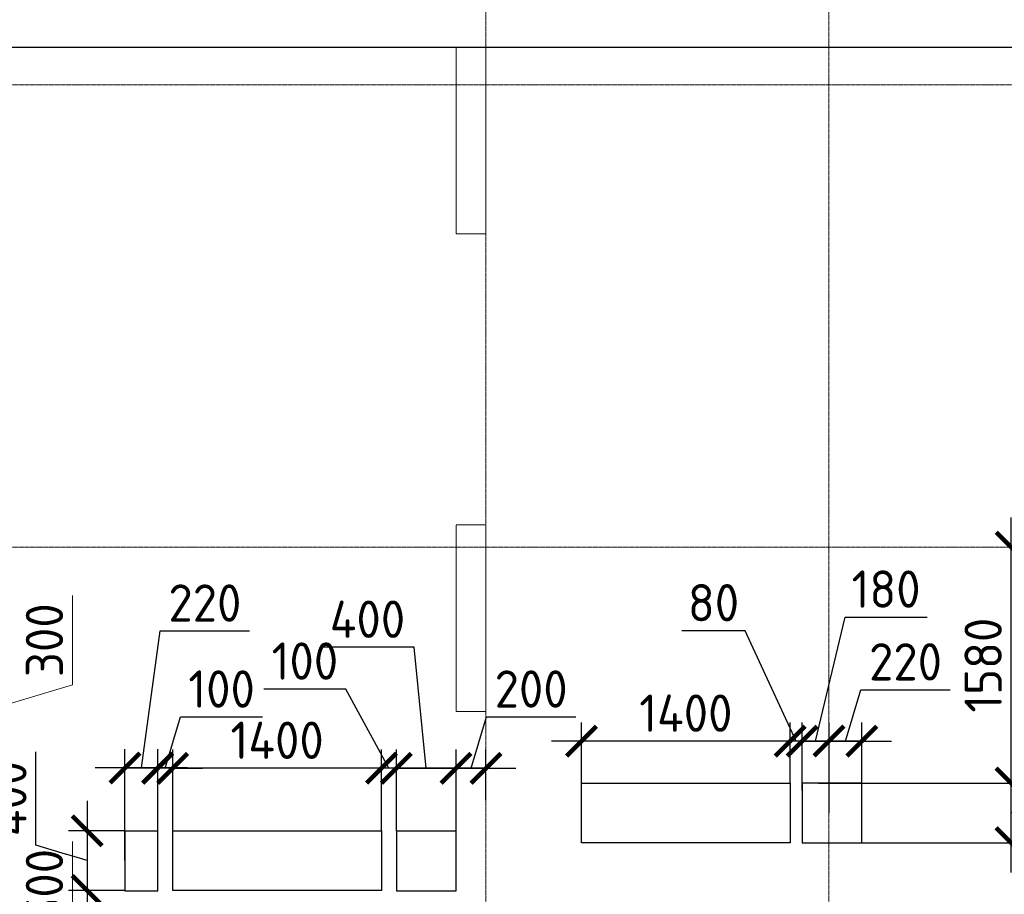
# Model space of a CAD drawing. Header units: millimetres. Extents: x -42044588 to 856694, y -806701 to 941911.
# Tile 791 of 1056: x -167995 to -161394, y -226438 to -220575. Entities that reach past the tile are written whole.
import ezdxf

# ---------------------------------------------------------------- set-up
doc = ezdxf.new("R2010")
doc.units = ezdxf.units.MM
for name, pattern in [('______5', [1100, 800, -100, 100, -100]), ('DASHED', [7, 5, -2, 0]), ('осевая', [50.8, 31.75, -6.35, 6.35, -6.35])]:
    doc.linetypes.add(name, pattern=pattern)
for name, color, linetype, lineweight in [('RAZMER', 100, 'Continuous', 15), ('RAZMER @ 100', 100, 'Continuous', 15), ('Оси', 40, '______5', 18), ('Перекрытие ж_бетон', 1, 'Continuous', 30), ('РАЗМЕРЫ', 1, 'Continuous', 9)]:
    doc.layers.add(name, color=color, linetype=linetype, lineweight=lineweight)
doc.layers.add('Колонна_ бетон', color=7, linetype='Continuous', lineweight=50, true_color=0xb4b496)
doc.styles.add('GOST-2.304_Type-B', font='GOST_Common.ttf')
doc.styles.add('ГОСТ', font='GOST_Common.ttf')
doc.dimstyles.new('ГОСТ', dxfattribs={"dimscale": 0, "dimtxt": 2.5, "dimasz": 2.5, "dimexe": 1.25, "dimexo": 0.625, "dimtad": 1, "dimdec": 0, "dimtxsty": 'ГОСТ', "dimblk": 'ARCHTICK', "dimcen": 2.5, "dimdle": 1.5, "dimclrd": 256, "dimclre": 256, "dimclrt": 256, "dimadec": 0, "dimazin": 0, "dimtfac": 1, "dimtdec": 0, "dimtmove": 1, "dimatfit": 3, "dimfxl": 0, "dimlwd": -1, "dimarcsym": 0})
doc.dimstyles.new('СПДС', dxfattribs={"dimscale": 100, "dimtxt": 2.5, "dimasz": 2, "dimexe": 1.25, "dimexo": 0, "dimtad": 1, "dimdec": 0, "dimrnd": 5, "dimtxsty": 'GOST-2.304_Type-B', "dimblk": 'ARCHTICK', "dimcen": 2.5, "dimdle": 2, "dimclrd": 1, "dimclre": 1, "dimclrt": 1, "dimadec": 0, "dimazin": 2, "dimtfac": 0.75, "dimtdec": 0, "dimtmove": 1, "dimatfit": 3, "dimfxl": 0, "dimtolj": 1, "dimarcsym": 0})

# ---------------------------------------------------------------- blocks, each defined once
blk = doc.blocks.new('оси блок 2')
at = {"layer": 'Оси', "color": 16, "linetype": 'осевая', "lineweight": 0, "ltscale": 0.25, "transparency": 33554687}
for p, q in [((-54204.7, -322543), (-54204.7, -347914.1)), ((-51904.7, -322543), (-51904.7, -347914.1)), ((-89822.3, -326301.3), (-37238.5, -326301.3)), ((-89822.3, -329401.3), (-37238.5, -329401.3))]:
    blk.add_line(p, q, dxfattribs=at)
blk = doc.blocks.new('подложка стн 1-го этажа')
at = {"layer": 'Колонна_ бетон', "color": 252, "linetype": 'DASHED', "lineweight": 0, "ltscale": 0.5, "true_color": 0x939598, "transparency": 33554687}
for p, q in [((39543.8, 23161.8, -200), (39343.8, 23161.8, -200)), ((39343.8, 23161.8, -200), (39343.8, 23161.8, -200)), ((39343.8, 21911.8, -200), (39343.8, 23161.8, -200)), ((39543.8, 23161.8, -200), (39543.8, 23161.8, -200)), ((39543.8, 23161.8, -200), (39543.8, 21911.8, -200)), ((39343.8, 21911.8, -200), (39543.8, 21911.8, -200)), ((39343.8, 21911.8, -200), (39343.8, 21911.8, -200)), ((39543.8, 21911.8, -200), (39543.8, 21911.8, -200))]:
    blk.add_line(p, q, dxfattribs=at)
at = {"layer": 'Колонна_ бетон', "color": 252, "linetype": 'DASHED', "lineweight": 0, "ltscale": 0.5, "true_color": 0x939598, "transparency": 33554687, "elevation": -560}
blk.add_lwpolyline([(39343.9, 26361.8), (39543.9, 26361.8), (39543.9, 25111.8), (39343.9, 25111.8)], close=True, dxfattribs=at)
blk = doc.blocks.new('_ArchTick')
at = {"color": 0, "linetype": 'ByBlock', "const_width": 0.15}
blk.add_lwpolyline([(-0.5, -0.5), (0.5, 0.5)], dxfattribs=at)
blk = doc.blocks.new('*D752')
at = {"layer": 'DEFPOINTS', "color": 0, "transparency": 16777216}
for p in [(-169199.5, -226611.7), (-168235.6, -226611.7), (-168454.3, -227111.7)]:
    blk.add_point(p, dxfattribs=at)
at = {"layer": 'RAZMER', "transparency": 16777216}
for p, q in [((-167641.9, -226683.6), (-167641.9, -226083.6)), ((-168235.6, -227261.7), (-168235.6, -226461.7)), ((-168235.6, -226861.7), (-167641.9, -226683.6))]:
    blk.add_line(p, q, dxfattribs=at)
at = {"layer": 'RAZMER', "lineweight": -2, "transparency": 16777216}
for p, q in [((-169137, -226611.7), (-168110.6, -226611.7)), ((-168391.8, -227111.7), (-168110.6, -227111.7))]:
    blk.add_line(p, q, dxfattribs=at)
at = {"layer": 'RAZMER', "transparency": 16777216, "xscale": 250, "yscale": 250, "zscale": 250}
for p, rotation in [((-168235.6, -226611.7), 90), ((-168235.6, -227111.7), 270)]:
    blk.add_blockref('_ArchTick', p, dxfattribs=dict(at, rotation=rotation))
at = {"layer": 'RAZMER', "lineweight": 0, "transparency": 16777216, "insert": (-167829.4, -226383.6), "char_height": 250, "attachment_point": 5, "rotation": 90, "style": 'ГОСТ', "bg_fill": 3, "box_fill_scale": 1.1, "bg_fill_color": 256, "bg_fill_true_color": 13158600, "bg_fill_transparency": 0}
blk.add_mtext('500', dxfattribs=at)
blk = doc.blocks.new('*D754')
at = {"layer": 'DEFPOINTS', "color": 0, "transparency": 16777216}
for p in [(-169231.9, -225062.5), (-169231.9, -225362.5), (-168235.6, -225362.5)]:
    blk.add_point(p, dxfattribs=at)
at = {"layer": 'RAZMER', "transparency": 16777216}
for p, q in [((-167641.9, -225034.4), (-167641.9, -224434.4)), ((-168235.6, -224912.5), (-168235.6, -225512.5)), ((-168235.6, -225212.5), (-167641.9, -225034.4))]:
    blk.add_line(p, q, dxfattribs=at)
at = {"layer": 'RAZMER', "lineweight": -2, "transparency": 16777216}
for p, q in [((-169169.4, -225062.5), (-168110.6, -225062.5)), ((-169169.4, -225362.5), (-168110.6, -225362.5))]:
    blk.add_line(p, q, dxfattribs=at)
at = {"layer": 'RAZMER', "transparency": 16777216, "xscale": 250, "yscale": 250, "zscale": 250}
for p, rotation in [((-168235.6, -225062.5), 90), ((-168235.6, -225362.5), 270)]:
    blk.add_blockref('_ArchTick', p, dxfattribs=dict(at, rotation=rotation))
at = {"layer": 'RAZMER', "lineweight": 0, "transparency": 16777216, "insert": (-167829.4, -224734.4), "char_height": 250, "attachment_point": 5, "rotation": 90, "style": 'ГОСТ', "bg_fill": 3, "box_fill_scale": 1.1, "bg_fill_color": 256, "bg_fill_true_color": 13158600, "bg_fill_transparency": 0}
blk.add_mtext('300', dxfattribs=at)
blk = doc.blocks.new('*D3330')
at = {"layer": 'DEFPOINTS', "color": 0, "transparency": 16777216}
for p in [(-169231.8, -225062.5), (-169231.8, -225362.5), (-168235.5, -225362.5)]:
    blk.add_point(p, dxfattribs=at)
at = {"layer": 'RAZMER', "transparency": 16777216}
for p, q in [((-167641.7, -225034.4), (-167641.7, -224434.4)), ((-168235.5, -224912.5), (-168235.5, -225512.5)), ((-168235.5, -225212.5), (-167641.7, -225034.4))]:
    blk.add_line(p, q, dxfattribs=at)
at = {"layer": 'RAZMER', "lineweight": -2, "transparency": 16777216}
for p, q in [((-169169.3, -225062.5), (-168110.5, -225062.5)), ((-169169.3, -225362.5), (-168110.5, -225362.5))]:
    blk.add_line(p, q, dxfattribs=at)
at = {"layer": 'RAZMER', "transparency": 16777216, "xscale": 250, "yscale": 250, "zscale": 250}
for p, rotation in [((-168235.5, -225062.5), 90), ((-168235.5, -225362.5), 270)]:
    blk.add_blockref('_ArchTick', p, dxfattribs=dict(at, rotation=rotation))
at = {"layer": 'RAZMER', "lineweight": 0, "transparency": 16777216, "insert": (-167829.2, -224734.4), "char_height": 250, "attachment_point": 5, "rotation": 90, "style": 'ГОСТ', "bg_fill": 3, "box_fill_scale": 1.1, "bg_fill_color": 256, "bg_fill_true_color": 13158600, "bg_fill_transparency": 0}
blk.add_mtext('300', dxfattribs=at)
blk = doc.blocks.new('*D3164')
at = {"layer": 'DEFPOINTS', "color": 0, "transparency": 16777216}
for p in [(-162749.5, -225410.8), (-162749.5, -225742.5), (-162569.5, -225891.7)]:
    blk.add_point(p, dxfattribs=at)
at = {"layer": 'РАЗМЕРЫ', "color": 1, "lineweight": -2, "transparency": 16777216}
for p, q in [((-162659.5, -225410.8), (-162461.9, -224579.4)), ((-162461.9, -224579.4), (-161911.9, -224579.4)), ((-162749.5, -225742.5), (-162749.5, -225285.8)), ((-162569.5, -225891.7), (-162569.5, -225285.8)), ((-162369.5, -225410.8), (-162949.5, -225410.8))]:
    blk.add_line(p, q, dxfattribs=at)
at = {"layer": 'РАЗМЕРЫ', "color": 1, "lineweight": -2, "transparency": 16777216, "xscale": 200, "yscale": 200, "zscale": 200, "rotation": 180}
blk.add_blockref('_ArchTick', (-162749.5, -225410.8), dxfattribs=at)
at = {"layer": 'РАЗМЕРЫ', "color": 1, "lineweight": -2, "transparency": 16777216, "xscale": 200, "yscale": 200, "zscale": 200}
blk.add_blockref('_ArchTick', (-162569.5, -225410.8), dxfattribs=at)
at = {"layer": 'РАЗМЕРЫ', "color": 1, "lineweight": 0, "transparency": 16777216, "insert": (-162186.9, -224391.9), "char_height": 250, "attachment_point": 5, "style": 'GOST-2.304_Type-B'}
blk.add_mtext('\\A1;180', dxfattribs=at)
blk = doc.blocks.new('*D3165')
at = {"layer": 'DEFPOINTS', "color": 0, "transparency": 16777216}
for p in [(-162639.9, -225691.7), (-161348.5, -225691.7), (-162639.9, -226091.7)]:
    blk.add_point(p, dxfattribs=at)
at = {"layer": 'РАЗМЕРЫ', "color": 1, "lineweight": -2, "transparency": 16777216}
for p, q in [((-160754.8, -225713.6), (-160754.8, -225088.6)), ((-161348.5, -226291.7), (-161348.5, -225491.7)), ((-162639.9, -225691.7), (-161223.5, -225691.7)), ((-161348.5, -225891.7), (-160754.8, -225713.6)), ((-162639.9, -226091.7), (-161223.5, -226091.7))]:
    blk.add_line(p, q, dxfattribs=at)
at = {"layer": 'РАЗМЕРЫ', "color": 1, "lineweight": -2, "transparency": 16777216, "xscale": 200, "yscale": 200, "zscale": 200}
for p, rotation in [((-161348.5, -225691.7), 90), ((-161348.5, -226091.7), 270)]:
    blk.add_blockref('_ArchTick', p, dxfattribs=dict(at, rotation=rotation))
at = {"layer": 'РАЗМЕРЫ', "color": 1, "lineweight": 0, "transparency": 16777216, "insert": (-160942.3, -225401.1), "char_height": 250, "attachment_point": 5, "rotation": 90, "style": 'GOST-2.304_Type-B'}
blk.add_mtext('\\A1;400', dxfattribs=at)
blk = doc.blocks.new('*D3166')
at = {"layer": 'DEFPOINTS', "color": 0, "transparency": 16777216}
for p in [(-165469.6, -225592.9), (-165469.6, -226011.7), (-165069.5, -226011.7)]:
    blk.add_point(p, dxfattribs=at)
at = {"layer": 'РАЗМЕРЫ', "color": 1, "lineweight": -2, "transparency": 16777216}
for p, q in [((-165351.2, -224781.3), (-165976.2, -224781.3)), ((-165269.6, -225592.9), (-165351.2, -224781.3)), ((-165469.6, -226011.7), (-165469.6, -225467.9)), ((-165069.5, -226011.7), (-165069.5, -225467.9)), ((-164869.5, -225592.9), (-165669.6, -225592.9))]:
    blk.add_line(p, q, dxfattribs=at)
at = {"layer": 'РАЗМЕРЫ', "color": 1, "lineweight": -2, "transparency": 16777216, "xscale": 200, "yscale": 200, "zscale": 200, "rotation": 180}
blk.add_blockref('_ArchTick', (-165469.6, -225592.9), dxfattribs=at)
at = {"layer": 'РАЗМЕРЫ', "color": 1, "lineweight": -2, "transparency": 16777216, "xscale": 200, "yscale": 200, "zscale": 200}
blk.add_blockref('_ArchTick', (-165069.5, -225592.9), dxfattribs=at)
at = {"layer": 'РАЗМЕРЫ', "color": 1, "lineweight": 0, "transparency": 16777216, "insert": (-165663.7, -224593.8), "char_height": 250, "attachment_point": 5, "style": 'GOST-2.304_Type-B'}
blk.add_mtext('\\A1;400', dxfattribs=at)
blk = doc.blocks.new('*D3167')
at = {"layer": 'DEFPOINTS', "color": 0, "transparency": 16777216}
for p in [(-167289.5, -225590.9), (-167289.5, -226211.7), (-167069.5, -226211.7)]:
    blk.add_point(p, dxfattribs=at)
at = {"layer": 'РАЗМЕРЫ', "color": 1, "lineweight": -2, "transparency": 16777216}
for p, q in [((-167179.5, -225590.9), (-167053.3, -224672.8)), ((-167053.3, -224672.8), (-166453.3, -224672.8)), ((-167289.5, -226211.7), (-167289.5, -225465.9)), ((-167069.5, -226211.7), (-167069.5, -225465.9)), ((-166869.5, -225590.9), (-167489.5, -225590.9))]:
    blk.add_line(p, q, dxfattribs=at)
at = {"layer": 'РАЗМЕРЫ', "color": 1, "lineweight": -2, "transparency": 16777216, "xscale": 200, "yscale": 200, "zscale": 200, "rotation": 180}
blk.add_blockref('_ArchTick', (-167289.5, -225590.9), dxfattribs=at)
at = {"layer": 'РАЗМЕРЫ', "color": 1, "lineweight": -2, "transparency": 16777216, "xscale": 200, "yscale": 200, "zscale": 200}
blk.add_blockref('_ArchTick', (-167069.5, -225590.9), dxfattribs=at)
at = {"layer": 'РАЗМЕРЫ', "color": 1, "lineweight": 0, "transparency": 16777216, "insert": (-166753.3, -224485.3), "char_height": 250, "attachment_point": 5, "style": 'GOST-2.304_Type-B'}
blk.add_mtext('\\A1;220', dxfattribs=at)
blk = doc.blocks.new('*D3168')
at = {"layer": 'DEFPOINTS', "color": 0, "transparency": 16777216}
for p in [(-167289.5, -226011.7), (-167543, -226411.7), (-167289.5, -226411.7)]:
    blk.add_point(p, dxfattribs=at)
at = {"layer": 'РАЗМЕРЫ', "color": 1, "lineweight": -2, "transparency": 16777216}
for p, q in [((-167886.7, -226108.6), (-167886.7, -225483.6)), ((-167543, -225811.7), (-167543, -226611.7)), ((-167289.5, -226011.7), (-167668, -226011.7)), ((-167543, -226211.7), (-167886.7, -226108.6)), ((-167289.5, -226411.7), (-167668, -226411.7))]:
    blk.add_line(p, q, dxfattribs=at)
at = {"layer": 'РАЗМЕРЫ', "color": 1, "lineweight": -2, "transparency": 16777216, "xscale": 200, "yscale": 200, "zscale": 200}
for p, rotation in [((-167543, -226011.7), 90), ((-167543, -226411.7), 270)]:
    blk.add_blockref('_ArchTick', p, dxfattribs=dict(at, rotation=rotation))
at = {"layer": 'РАЗМЕРЫ', "color": 1, "lineweight": 0, "transparency": 16777216, "insert": (-168074.2, -225796.1), "char_height": 250, "attachment_point": 5, "rotation": 90, "style": 'GOST-2.304_Type-B'}
blk.add_mtext('\\A1;400', dxfattribs=at)
blk = doc.blocks.new('*D3304')
at = {"layer": 'DEFPOINTS', "color": 0, "transparency": 16777216}
for p in [(-164869.5, -225592.9), (-164869.5, -225804.4), (-165069.5, -226011.7)]:
    blk.add_point(p, dxfattribs=at)
at = {"layer": 'РАЗМЕРЫ', "color": 1, "lineweight": -2, "transparency": 16777216}
for p, q in [((-164969.5, -225592.9), (-164866.4, -225249.2)), ((-164866.4, -225249.2), (-164266.4, -225249.2)), ((-165069.5, -226011.7), (-165069.5, -225467.9)), ((-164869.5, -225804.4), (-164869.5, -225467.9)), ((-165269.5, -225592.9), (-164669.5, -225592.9))]:
    blk.add_line(p, q, dxfattribs=at)
at = {"layer": 'РАЗМЕРЫ', "color": 1, "lineweight": -2, "transparency": 16777216, "xscale": 200, "yscale": 200, "zscale": 200, "rotation": 180}
blk.add_blockref('_ArchTick', (-165069.5, -225592.9), dxfattribs=at)
at = {"layer": 'РАЗМЕРЫ', "color": 1, "lineweight": -2, "transparency": 16777216, "xscale": 200, "yscale": 200, "zscale": 200}
blk.add_blockref('_ArchTick', (-164869.5, -225592.9), dxfattribs=at)
at = {"layer": 'РАЗМЕРЫ', "color": 1, "lineweight": 0, "transparency": 16777216, "insert": (-164566.4, -225061.7), "char_height": 250, "attachment_point": 5, "style": 'GOST-2.304_Type-B'}
blk.add_mtext('\\A1;200', dxfattribs=at)
blk = doc.blocks.new('*D3188')
at = {"layer": 'DEFPOINTS', "color": 0, "transparency": 16777216}
for p in [(-162349.5, -225410.8), (-162349.5, -225691.7), (-162569.5, -225891.7)]:
    blk.add_point(p, dxfattribs=at)
at = {"layer": 'РАЗМЕРЫ', "color": 1, "lineweight": -2, "transparency": 16777216}
for p, q in [((-162459.5, -225410.8), (-162356.4, -225067.1)), ((-162356.4, -225067.1), (-161756.4, -225067.1)), ((-162569.5, -225891.7), (-162569.5, -225285.8)), ((-162349.5, -225691.7), (-162349.5, -225285.8)), ((-162769.5, -225410.8), (-162149.5, -225410.8))]:
    blk.add_line(p, q, dxfattribs=at)
at = {"layer": 'РАЗМЕРЫ', "color": 1, "lineweight": -2, "transparency": 16777216, "xscale": 200, "yscale": 200, "zscale": 200, "rotation": 180}
blk.add_blockref('_ArchTick', (-162569.5, -225410.8), dxfattribs=at)
at = {"layer": 'РАЗМЕРЫ', "color": 1, "lineweight": -2, "transparency": 16777216, "xscale": 200, "yscale": 200, "zscale": 200}
blk.add_blockref('_ArchTick', (-162349.5, -225410.8), dxfattribs=at)
at = {"layer": 'РАЗМЕРЫ', "color": 1, "lineweight": 0, "transparency": 16777216, "insert": (-162056.4, -224879.6), "char_height": 250, "attachment_point": 5, "style": 'GOST-2.304_Type-B'}
blk.add_mtext('\\A1;220', dxfattribs=at)
blk = doc.blocks.new('*D3237')
at = {"layer": 'DEFPOINTS', "color": 0, "transparency": 16777216}
for p in [(-162829.3, -225410.8), (-162829.3, -225691.7), (-162749.5, -225742.5)]:
    blk.add_point(p, dxfattribs=at)
at = {"layer": 'РАЗМЕРЫ', "color": 1, "lineweight": -2, "transparency": 16777216}
for p, q in [((-163131.2, -224670.6), (-163556.2, -224670.6)), ((-162789.4, -225410.8), (-163131.2, -224670.6)), ((-162829.3, -225691.7), (-162829.3, -225285.8)), ((-162749.5, -225742.5), (-162749.5, -225285.8)), ((-162829.3, -225410.8), (-163029.3, -225410.8)), ((-162749.5, -225410.8), (-162829.3, -225410.8)), ((-162749.5, -225410.8), (-162829.3, -225410.8)), ((-162749.5, -225410.8), (-162549.5, -225410.8))]:
    blk.add_line(p, q, dxfattribs=at)
at = {"layer": 'РАЗМЕРЫ', "color": 1, "lineweight": -2, "transparency": 16777216, "xscale": 200, "yscale": 200, "zscale": 200}
blk.add_blockref('_ArchTick', (-162829.3, -225410.8), dxfattribs=at)
at = {"layer": 'РАЗМЕРЫ', "color": 1, "lineweight": -2, "transparency": 16777216, "xscale": 200, "yscale": 200, "zscale": 200, "rotation": 180}
blk.add_blockref('_ArchTick', (-162749.5, -225410.8), dxfattribs=at)
at = {"layer": 'РАЗМЕРЫ', "color": 1, "lineweight": 0, "transparency": 16777216, "insert": (-163343.7, -224483.1), "char_height": 250, "attachment_point": 5, "style": 'GOST-2.304_Type-B'}
blk.add_mtext('\\A1;80', dxfattribs=at)
blk = doc.blocks.new('*D3238')
at = {"layer": 'DEFPOINTS', "color": 0, "transparency": 16777216}
for p in [(-164229.3, -225410.8), (-164229.3, -225691.7), (-162829.3, -225691.7)]:
    blk.add_point(p, dxfattribs=at)
at = {"layer": 'РАЗМЕРЫ', "color": 1, "lineweight": -2, "transparency": 16777216}
for p, q in [((-164229.3, -225691.7), (-164229.3, -225285.8)), ((-162829.3, -225691.7), (-162829.3, -225285.8)), ((-162629.3, -225410.8), (-164429.3, -225410.8))]:
    blk.add_line(p, q, dxfattribs=at)
at = {"layer": 'РАЗМЕРЫ', "color": 1, "lineweight": -2, "transparency": 16777216, "xscale": 200, "yscale": 200, "zscale": 200, "rotation": 180}
blk.add_blockref('_ArchTick', (-164229.3, -225410.8), dxfattribs=at)
at = {"layer": 'РАЗМЕРЫ', "color": 1, "lineweight": -2, "transparency": 16777216, "xscale": 200, "yscale": 200, "zscale": 200}
blk.add_blockref('_ArchTick', (-162829.3, -225410.8), dxfattribs=at)
at = {"layer": 'РАЗМЕРЫ', "color": 1, "lineweight": 0, "transparency": 16777216, "insert": (-163529.3, -225223.3), "char_height": 250, "attachment_point": 5, "style": 'GOST-2.304_Type-B'}
blk.add_mtext('\\A1;1400', dxfattribs=at)
blk = doc.blocks.new('*D3320')
at = {"layer": 'DEFPOINTS', "color": 0, "transparency": 16777216}
for p in [(-161363.6, -224111.7), (-161348.5, -224111.7), (-162639.9, -225691.7)]:
    blk.add_point(p, dxfattribs=at)
at = {"layer": 'РАЗМЕРЫ', "color": 1, "lineweight": -2, "transparency": 16777216}
for p, q in [((-161348.5, -225891.7), (-161348.5, -223911.7)), ((-161363.6, -224111.7), (-161223.5, -224111.7)), ((-162639.9, -225691.7), (-161223.5, -225691.7))]:
    blk.add_line(p, q, dxfattribs=at)
at = {"layer": 'РАЗМЕРЫ', "color": 1, "lineweight": -2, "transparency": 16777216, "xscale": 200, "yscale": 200, "zscale": 200}
for p, rotation in [((-161348.5, -224111.7), 90), ((-161348.5, -225691.7), 270)]:
    blk.add_blockref('_ArchTick', p, dxfattribs=dict(at, rotation=rotation))
at = {"layer": 'РАЗМЕРЫ', "color": 1, "lineweight": 0, "transparency": 16777216, "insert": (-161536, -224901.7), "char_height": 250, "attachment_point": 5, "rotation": 90, "style": 'GOST-2.304_Type-B'}
blk.add_mtext('\\A1;1580', dxfattribs=at)
blk = doc.blocks.new('*D3192')
at = {"layer": 'DEFPOINTS', "color": 0, "transparency": 16777216}
for p in [(-165569.3, -225592.9), (-165569.3, -226011.7), (-165469.6, -226011.7)]:
    blk.add_point(p, dxfattribs=at)
at = {"layer": 'РАЗМЕРЫ', "color": 1, "lineweight": -2, "transparency": 16777216}
for p, q in [((-165807.9, -225061.7), (-166357.9, -225061.7)), ((-165519.5, -225592.9), (-165807.9, -225061.7)), ((-165569.3, -226011.7), (-165569.3, -225467.9)), ((-165469.6, -226011.7), (-165469.6, -225467.9)), ((-165569.3, -225592.9), (-165769.3, -225592.9)), ((-165469.6, -225592.9), (-165569.3, -225592.9)), ((-165469.6, -225592.9), (-165569.3, -225592.9)), ((-165469.6, -225592.9), (-165269.6, -225592.9))]:
    blk.add_line(p, q, dxfattribs=at)
at = {"layer": 'РАЗМЕРЫ', "color": 1, "lineweight": -2, "transparency": 16777216, "xscale": 200, "yscale": 200, "zscale": 200}
blk.add_blockref('_ArchTick', (-165569.3, -225592.9), dxfattribs=at)
at = {"layer": 'РАЗМЕРЫ', "color": 1, "lineweight": -2, "transparency": 16777216, "xscale": 200, "yscale": 200, "zscale": 200, "rotation": 180}
blk.add_blockref('_ArchTick', (-165469.6, -225592.9), dxfattribs=at)
at = {"layer": 'РАЗМЕРЫ', "color": 1, "lineweight": 0, "transparency": 16777216, "insert": (-166082.9, -224874.2), "char_height": 250, "attachment_point": 5, "style": 'GOST-2.304_Type-B'}
blk.add_mtext('\\A1;100', dxfattribs=at)
blk = doc.blocks.new('*D3193')
at = {"layer": 'DEFPOINTS', "color": 0, "transparency": 16777216}
for p in [(-166969.3, -225592.9), (-166969.3, -226011.7), (-165569.3, -226011.7)]:
    blk.add_point(p, dxfattribs=at)
at = {"layer": 'РАЗМЕРЫ', "color": 1, "lineweight": -2, "transparency": 16777216}
for p, q in [((-166969.3, -226011.7), (-166969.3, -225467.9)), ((-165569.3, -226011.7), (-165569.3, -225467.9)), ((-165369.3, -225592.9), (-167169.3, -225592.9))]:
    blk.add_line(p, q, dxfattribs=at)
at = {"layer": 'РАЗМЕРЫ', "color": 1, "lineweight": -2, "transparency": 16777216, "xscale": 200, "yscale": 200, "zscale": 200, "rotation": 180}
blk.add_blockref('_ArchTick', (-166969.3, -225592.9), dxfattribs=at)
at = {"layer": 'РАЗМЕРЫ', "color": 1, "lineweight": -2, "transparency": 16777216, "xscale": 200, "yscale": 200, "zscale": 200}
blk.add_blockref('_ArchTick', (-165569.3, -225592.9), dxfattribs=at)
at = {"layer": 'РАЗМЕРЫ', "color": 1, "lineweight": 0, "transparency": 16777216, "insert": (-166269.3, -225405.4), "char_height": 250, "attachment_point": 5, "style": 'GOST-2.304_Type-B'}
blk.add_mtext('\\A1;1400', dxfattribs=at)
blk = doc.blocks.new('*D3194')
at = {"layer": 'DEFPOINTS', "color": 0, "transparency": 16777216}
for p in [(-167069.5, -225592.9), (-167069.5, -226013.7), (-166969.3, -226011.7)]:
    blk.add_point(p, dxfattribs=at)
at = {"layer": 'РАЗМЕРЫ', "color": 1, "lineweight": -2, "transparency": 16777216}
for p, q in [((-167019.4, -225592.9), (-166916.3, -225249.2)), ((-166916.3, -225249.2), (-166366.3, -225249.2)), ((-167069.5, -226013.7), (-167069.5, -225467.9)), ((-166969.3, -226011.7), (-166969.3, -225467.9)), ((-167069.5, -225592.9), (-167269.5, -225592.9)), ((-166969.3, -225592.9), (-167069.5, -225592.9)), ((-166969.3, -225592.9), (-167069.5, -225592.9)), ((-166969.3, -225592.9), (-166769.3, -225592.9))]:
    blk.add_line(p, q, dxfattribs=at)
at = {"layer": 'РАЗМЕРЫ', "color": 1, "lineweight": -2, "transparency": 16777216, "xscale": 200, "yscale": 200, "zscale": 200}
blk.add_blockref('_ArchTick', (-167069.5, -225592.9), dxfattribs=at)
at = {"layer": 'РАЗМЕРЫ', "color": 1, "lineweight": -2, "transparency": 16777216, "xscale": 200, "yscale": 200, "zscale": 200, "rotation": 180}
blk.add_blockref('_ArchTick', (-166969.3, -225592.9), dxfattribs=at)
at = {"layer": 'РАЗМЕРЫ', "color": 1, "lineweight": 0, "transparency": 16777216, "insert": (-166641.3, -225061.7), "char_height": 250, "attachment_point": 5, "style": 'GOST-2.304_Type-B'}
blk.add_mtext('\\A1;100', dxfattribs=at)
blk = doc.blocks.new('*D3308')
at = {"layer": 'DEFPOINTS', "color": 0, "transparency": 16777216}
for p in [(-167289.5, -226411.7), (-167543, -227111.7), (-167189.2, -227111.7)]:
    blk.add_point(p, dxfattribs=at)
at = {"layer": 'РАЗМЕРЫ', "color": 1, "lineweight": -2, "transparency": 16777216}
for p, q in [((-167543, -226211.7), (-167543, -227311.7)), ((-167289.5, -226411.7), (-167668, -226411.7)), ((-167189.2, -227111.7), (-167668, -227111.7))]:
    blk.add_line(p, q, dxfattribs=at)
at = {"layer": 'РАЗМЕРЫ', "color": 1, "lineweight": -2, "transparency": 16777216, "xscale": 200, "yscale": 200, "zscale": 200}
for p, rotation in [((-167543, -226411.7), 90), ((-167543, -227111.7), 270)]:
    blk.add_blockref('_ArchTick', p, dxfattribs=dict(at, rotation=rotation))
at = {"layer": 'РАЗМЕРЫ', "color": 1, "lineweight": 0, "transparency": 16777216, "insert": (-167730.5, -226761.7), "char_height": 250, "attachment_point": 5, "rotation": 90, "style": 'GOST-2.304_Type-B'}
blk.add_mtext('\\A1;700', dxfattribs=at)
blk = doc.blocks.new('блочина')
at = {"layer": 'Перекрытие ж_бетон', "color": 4}
for points in [[(135753, 62199.6), (135753, 62599.6), (137153, 62599.6), (137153, 62199.6)], [(137232.8, 62597.6), (137232.8, 62197.6), (137632.8, 62197.6), (137632.8, 62597.6)], [(132912.8, 62277.6), (132692.8, 62277.6), (132692.8, 61877.6), (132912.8, 61877.6)], [(133013, 61879.6), (133013, 62279.6), (134413, 62279.6), (134413, 61879.6)], [(134512.8, 62277.6), (134512.8, 61877.7), (134912.8, 61877.7), (134912.8, 62277.6)]]:
    blk.add_lwpolyline(points, close=True, dxfattribs=at)

msp = doc.modelspace()

# ---------------------------------------------------------------- linework, layer by layer
at = {"layer": 'Перекрытие ж_бетон'}
msp.add_lwpolyline([(-169319.689, -237661.693), (-162669.689, -237661.693), (-162669.689, -237661.692), (-159320.149, -237661.692), (-159320.154, -237661.692), (-149319.689, -237661.693), (-149319.689, -220761.693), (-159369.689, -220761.693), (-159369.689, -220761.693), (-162719.689, -220761.693), (-162719.689, -220761.693), (-176159.689, -220761.693)], dxfattribs=at)

# ---------------------------------------------------------------- block references
msp.add_blockref('подложка стн 1-го этажа', (-204413.612, -247123.487, 560))
at = {"layer": 'РАЗМЕРЫ'}
msp.add_blockref('оси блок 2', (-110664.971, 105289.629), dxfattribs=at)

# ---------------------------------------------------------------- dimensions: what is measured, and where the dimension line sits
at = {"layer": 'РАЗМЕРЫ', "lineweight": 0}
for base, p1, p2, picture, middle in [((-161348.539, -224111.693), (-162639.859, -225691.693), (-161363.629, -224111.693), '*D3320', (-161536.039, -224901.693)), ((-161348.539, -225691.693), (-162639.859, -226091.698), (-162639.859, -225691.693), '*D3165', (-160942.289, -225651.071))]:
    dim = msp.add_linear_dim(base=base, p1=p1, p2=p2, angle=90, dimstyle='СПДС', override={"dimrnd": 5}, dxfattribs=at)
    dim.commit()
    dim.dimension.update_dxf_attribs({"geometry": picture, "text_midpoint": middle})
for base, p1, p2, picture, middle in [((-162749.545, -225410.813), (-162569.547, -225891.696), (-162749.545, -225742.47), '*D3164', (-162399.404, -224579.396)), ((-162829.343, -225410.813), (-162749.545, -225742.47), (-162829.343, -225691.693), '*D3237', (-163193.746, -224670.618)), ((-165469.575, -225592.905), (-165069.547, -226011.703), (-165469.575, -226011.693), '*D3166', (-165413.731, -224781.315)), ((-165569.344, -225592.905), (-165469.575, -226011.693), (-165569.344, -226011.693), '*D3192', (-165870.449, -225061.655))]:
    dim = msp.add_linear_dim(base=base, p1=p1, p2=p2, dimstyle='СПДС', override={"dimrnd": 5}, dxfattribs=at)
    dim.commit()
    dim.dimension.update_dxf_attribs({"geometry": picture, "text_midpoint": middle, "dimtype": 160})
dim = msp.add_linear_dim(base=(-167289.547, -225590.934), p1=(-167069.545, -226211.693), p2=(-167289.547, -226211.693), dimstyle='СПДС', dxfattribs=at)
dim.commit()
dim.dimension.update_dxf_attribs({"geometry": '*D3167', "text_midpoint": (-166990.786, -224672.775), "dimtype": 160})
for base, p1, p2, picture, middle in [((-162349.545, -225410.813), (-162569.547, -225891.696), (-162349.545, -225691.693), '*D3188', (-162293.921, -224879.563)), ((-167069.545, -225592.905), (-166969.344, -226011.693), (-167069.545, -226013.693), '*D3194', (-166853.82, -225061.655)), ((-164869.547, -225592.905), (-165069.547, -226011.703), (-164869.547, -225804.4), '*D3304', (-164803.922, -225061.655)), ((-164229.343, -225410.813), (-162829.343, -225691.693), (-164229.343, -225691.693), '*D3238', (-163529.343, -225223.313)), ((-166969.344, -225592.905), (-165569.344, -226011.693), (-166969.344, -226011.693), '*D3193', (-166269.344, -225405.405))]:
    dim = msp.add_linear_dim(base=base, p1=p1, p2=p2, dimstyle='СПДС', override={"dimrnd": 5}, dxfattribs=at)
    dim.commit()
    dim.dimension.update_dxf_attribs({"geometry": picture, "text_midpoint": middle})

# ---------------------------------------------------------------- next in the draw order: dimensions: what is measured, and where the dimension line sits
at = {"layer": 'RAZMER @ 100', "lineweight": 0}
for base, p1, p2, picture, middle in [((-168235.631, -225362.526, 720), (-169231.926, -225062.526, 720), (-169231.926, -225362.526, 720), '*D754', (-167829.381, -224971.901, 720)), ((-168235.631, -226611.693, 720), (-168454.33, -227111.693, 720), (-169199.526, -226611.693, 720), '*D752', (-167829.381, -226621.068, 720))]:
    dim = msp.add_linear_dim(base=base, p1=p1, p2=p2, angle=90, dimstyle='ГОСТ', override={"dimscale": 100, "dimtix": 0, "dimtofl": 1, "dimtmove": 1, "dimatfit": 3}, dxfattribs=at)
    dim.commit()
    dim.dimension.update_dxf_attribs({"geometry": picture, "text_midpoint": middle})

# ---------------------------------------------------------------- next in the draw order: dimensions: what is measured, and where the dimension line sits
dim = msp.add_linear_dim(base=(-168235.489, -225362.526, 720), p1=(-169231.784, -225062.526, 720), p2=(-169231.784, -225362.526, 720), angle=90, dimstyle='ГОСТ', override={"dimscale": 100, "dimtix": 0, "dimtofl": 1, "dimtmove": 1, "dimatfit": 3}, dxfattribs=at)
dim.commit()
dim.dimension.update_dxf_attribs({"geometry": '*D3330', "text_midpoint": (-167829.239, -224971.901, 720)})
at = {"layer": 'РАЗМЕРЫ', "lineweight": 0}
dim = msp.add_linear_dim(base=(-167542.968, -227111.693), p1=(-167289.547, -226411.693), p2=(-167189.159, -227111.693), angle=90, dimstyle='СПДС', override={"dimrnd": 5}, dxfattribs=at)
dim.commit()
dim.dimension.update_dxf_attribs({"geometry": '*D3308', "text_midpoint": (-167730.468, -226761.693)})

# ---------------------------------------------------------------- next in the draw order: block references
msp.add_blockref('блочина', (-299982.367, -288291.338))

# ---------------------------------------------------------------- next in the draw order: dimensions: what is measured, and where the dimension line sits
dim = msp.add_linear_dim(base=(-167542.968, -226411.693), p1=(-167289.547, -226011.693), p2=(-167289.547, -226411.693), angle=90, dimstyle='СПДС', override={"dimrnd": 5}, dxfattribs=at)
dim.commit()
dim.dimension.update_dxf_attribs({"geometry": '*D3168', "text_midpoint": (-168074.218, -226046.068)})

doc.saveas('drawing.dxf')
